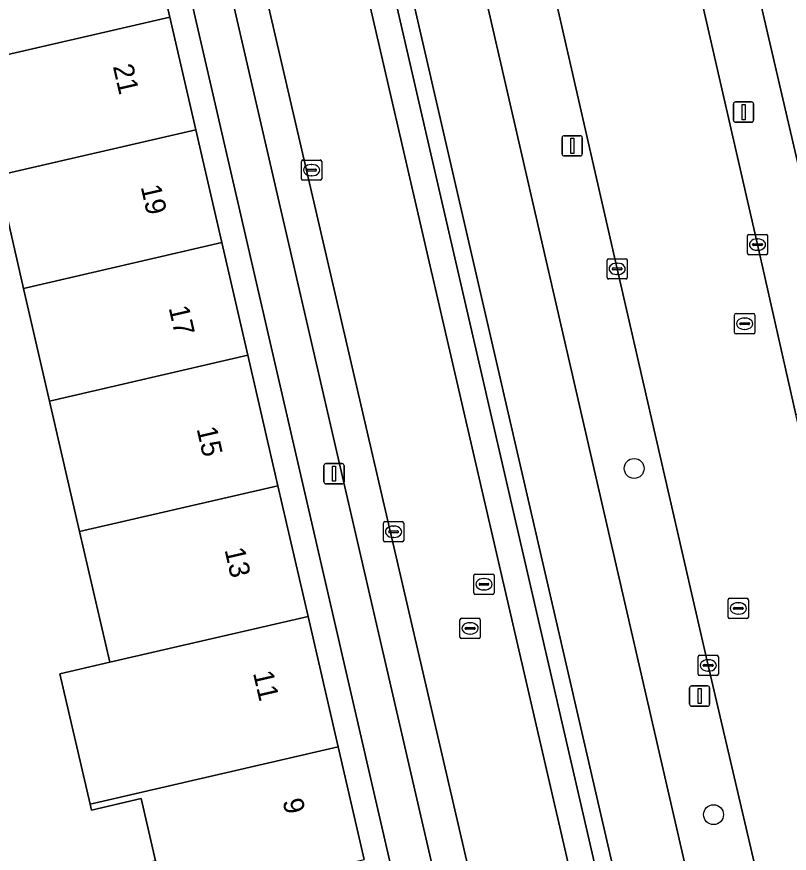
# Model space of a CAD drawing. Extents: x 156412 to 157779, y 382335 to 383768.
# Drawn here: x 156848.92 to 156886.98, y 383454.51 to 383495.73 of the extents above; entities that cross this region are included whole.
import ezdxf

# ---------------------------------------------------------------- set-up
doc = ezdxf.new("R2010")
doc.units = 0
for name, color, linetype in [('IMGEO_Berm_groen', 7, 'Continuous'), ('IMGEO_Boom', 7, 'Continuous'), ('IMGEO_Erf', 7, 'Continuous'), ('IMGEO_Fietspad_gesloten', 7, 'Continuous'), ('IMGEO_Groenvoorziening', 7, 'Continuous'), ('IMGEO_Haag', 7, 'Continuous'), ('IMGEO_Kolk', 7, 'Continuous'), ('IMGEO_Lichtmast', 7, 'Continuous'), ('IMGEO_OVBaan_gesloten', 7, 'Continuous'), ('IMGEO_Pand', 7, 'Continuous'), ('IMGEO_Pand_nummerreeks', 7, 'Continuous'), ('IMGEO_Parkeervlak_open', 7, 'Continuous'), ('IMGEO_Rijbaan_lokaal_gesloten', 7, 'Continuous'), ('IMGEO_Rioolput', 7, 'Continuous'), ('IMGEO_Voetpad_open', 7, 'Continuous')]:
    doc.layers.add(name, color=color, linetype=linetype)

msp = doc.modelspace()

# ---------------------------------------------------------------- linework, layer by layer
at = {"layer": 'IMGEO_Berm_groen'}
for points in [[(156884.543, 383422.944), (156884.326, 383423.903), (156884.275, 383424.125), (156866.82, 383499.811), (156866.18, 383502.592), (156864.666, 383509.198), (156863.948, 383512.313), (156863.183, 383515.418), (156862.371, 383518.51), (156861.46, 383521.425), (156860.315, 383524.256), (156858.943, 383526.985), (156857.754, 383529.083), (156855.52, 383533.027)], [(156860.959, 383519.485), (156883.055, 383423.898)], [(156878.993, 383512.499), (156880.45, 383506.213), (156880.837, 383504.483), (156881.862, 383499.999), (156885.411, 383484.5), (156887.301, 383476.122), (156888.547, 383476.404), (156888.32, 383477.411), (156889.853, 383477.775), (156888.221, 383484.956), (156887.364, 383488.648), (156880.286, 383519.129)], [(156878.5, 383483.305), (156874.682, 383499.999), (156874.297, 383501.691), (156873.65, 383504.58), (156872.154, 383511.005)], [(156868.936, 383510.129), (156870.413, 383503.686), (156871.258, 383499.999), (156884.472, 383442.498), (156888.5, 383425.274)], [(156892.041, 383424.869), (156891.786, 383425.777), (156887.645, 383443.796), (156882.986, 383463.768), (156878.5, 383483.305)]]:
    msp.add_lwpolyline(points, dxfattribs=at)
at = {"layer": 'IMGEO_Boom'}
for centre in [(156879.336, 383473.471), (156883.246, 383456.416)]:
    msp.add_circle(centre, 0.489, dxfattribs=at)
at = {"layer": 'IMGEO_Erf'}
for points in [[(156876.388, 383414.72), (156853.384, 383514.459)], [(156855.174, 383501.263), (156856.457, 383495.709), (156857.74, 383490.155), (156859.022, 383484.601), (156860.305, 383479.048), (156861.79, 383472.617), (156863.277, 383466.179), (156864.76, 383459.756), (156866.043, 383454.202)], [(156855.761, 383454.149), (156855.054, 383457.208), (156852.598, 383456.641), (156852.532, 383456.933), (156851.047, 383463.354), (156853.503, 383463.922), (156852.017, 383470.36), (156850.532, 383476.792), (156849.25, 383482.345), (156847.967, 383487.899), (156845.482, 383487.292), (156844.192, 383492.877), (156842.909, 383498.431)]]:
    msp.add_lwpolyline(points, dxfattribs=at)
at = {"layer": 'IMGEO_Fietspad_gesloten'}
for points in [[(156865.484, 383509.383), (156866.997, 383502.78), (156867.637, 383499.999), (156885.092, 383424.314), (156885.417, 383422.906)], [(156888.5, 383425.274), (156884.472, 383442.498), (156871.258, 383499.999)]]:
    msp.add_lwpolyline(points, dxfattribs=at)
at = {"layer": 'IMGEO_Groenvoorziening'}
for points in [[(156885.417, 383422.906), (156885.092, 383424.314), (156867.637, 383499.999), (156866.997, 383502.78), (156865.484, 383509.383)], [(156866.82, 383499.811), (156884.275, 383424.125), (156884.326, 383423.903), (156884.543, 383422.944)]]:
    msp.add_lwpolyline(points, dxfattribs=at)
at = {"layer": 'IMGEO_Haag'}
for points in [[(156885.417, 383422.906), (156885.092, 383424.314), (156867.637, 383499.999), (156866.997, 383502.78), (156865.484, 383509.383)], [(156866.82, 383499.811), (156884.275, 383424.125), (156884.326, 383423.903), (156884.543, 383422.944)]]:
    msp.add_lwpolyline(points, dxfattribs=at)
at = {"layer": 'IMGEO_Kolk'}
for p, q in [((156862.944, 383487.741), (156862.944, 383488.593)), ((156863.019, 383488.667), (156863.871, 383488.667)), ((156863.945, 383488.593), (156863.945, 383487.741)), ((156863.203, 383488.161), (156863.203, 383488.173)), ((156863.246, 383488.21), (156863.644, 383488.21)), ((156863.432, 383488.447), (156863.457, 383488.447)), ((156863.687, 383488.173), (156863.687, 383488.161)), ((156863.641, 383488.124), (156863.243, 383488.124)), ((156863.455, 383487.887), (156863.43, 383487.887)), ((156863.871, 383487.667), (156863.019, 383487.667)), ((156884.911, 383484.075), (156884.911, 383484.927)), ((156884.986, 383485.001), (156885.838, 383485.001)), ((156885.912, 383484.927), (156885.912, 383484.075)), ((156885.17, 383484.495), (156885.17, 383484.507)), ((156885.213, 383484.544), (156885.611, 383484.544)), ((156885.399, 383484.781), (156885.424, 383484.781)), ((156885.654, 383484.507), (156885.654, 383484.495)), ((156885.608, 383484.458), (156885.21, 383484.458)), ((156885.422, 383484.221), (156885.397, 383484.221)), ((156877.998, 383482.879), (156877.998, 383483.731)), ((156878.073, 383483.805), (156878.925, 383483.805)), ((156878.999, 383483.731), (156878.999, 383482.879)), ((156885.838, 383484.001), (156884.986, 383484.001)), ((156878.257, 383483.299), (156878.257, 383483.311)), ((156878.695, 383483.262), (156878.297, 383483.262)), ((156878.3, 383483.348), (156878.698, 383483.348)), ((156878.486, 383483.585), (156878.511, 383483.585)), ((156878.741, 383483.311), (156878.741, 383483.299)), ((156878.509, 383483.025), (156878.484, 383483.025)), ((156878.925, 383482.805), (156878.073, 383482.805)), ((156866.981, 383469.925), (156866.981, 383470.777)), ((156867.056, 383470.851), (156867.908, 383470.851)), ((156867.469, 383470.631), (156867.494, 383470.631)), ((156867.982, 383470.777), (156867.982, 383469.925)), ((156867.24, 383470.345), (156867.24, 383470.357)), ((156867.678, 383470.308), (156867.28, 383470.308)), ((156867.283, 383470.394), (156867.681, 383470.394)), ((156867.492, 383470.071), (156867.467, 383470.071)), ((156867.724, 383470.357), (156867.724, 383470.345)), ((156867.908, 383469.851), (156867.056, 383469.851)), ((156882.558, 383464.268), (156883.41, 383464.268)), ((156882.483, 383463.342), (156882.483, 383464.194)), ((156882.971, 383464.048), (156882.996, 383464.048)), ((156883.484, 383464.194), (156883.484, 383463.342)), ((156882.742, 383463.762), (156882.742, 383463.774)), ((156883.18, 383463.725), (156882.782, 383463.725)), ((156882.785, 383463.811), (156883.183, 383463.811)), ((156882.994, 383463.488), (156882.969, 383463.488)), ((156883.226, 383463.774), (156883.226, 383463.762)), ((156883.41, 383463.268), (156882.558, 383463.268))]:
    msp.add_line(p, q, dxfattribs=at)
for points in [[(156862.944, 383487.741), (156862.944, 383488.593)], [(156863.019, 383488.667), (156863.871, 383488.667)], [(156863.945, 383488.593), (156863.945, 383487.741)], [(156863.871, 383487.667), (156863.019, 383487.667)], [(156884.911, 383484.075), (156884.911, 383484.927)], [(156884.986, 383485.001), (156885.838, 383485.001)], [(156885.912, 383484.927), (156885.912, 383484.075)], [(156877.998, 383482.879), (156877.998, 383483.731)], [(156878.073, 383483.805), (156878.925, 383483.805)], [(156878.999, 383483.731), (156878.999, 383482.879)], [(156885.838, 383484.001), (156884.986, 383484.001)], [(156878.925, 383482.805), (156878.073, 383482.805)], [(156866.981, 383469.925), (156866.981, 383470.777)], [(156867.056, 383470.851), (156867.908, 383470.851)], [(156867.982, 383470.777), (156867.982, 383469.925)], [(156867.908, 383469.851), (156867.056, 383469.851)], [(156882.558, 383464.268), (156883.41, 383464.268)], [(156882.483, 383463.342), (156882.483, 383464.194)], [(156883.484, 383464.194), (156883.484, 383463.342)], [(156883.41, 383463.268), (156882.558, 383463.268)]]:
    msp.add_lwpolyline(points, dxfattribs=at)
for centre, radius, start, end in [((156863.021, 383488.591), 0.0765, 91.552, 178.448), ((156863.021, 383488.591), 0.0765, 91.552, 178.448), ((156863.869, 383488.591), 0.0765, 1.552, 88.448), ((156863.869, 383488.591), 0.0765, 1.552, 88.448), ((156863.243, 383488.17), 0.0403, 85.8775, 175.7526), ((156863.648, 383488.172), 0.0386, 1.7309, 96.639), ((156863.24, 383488.16), 0.0366, 178.938, 274.7102), ((156863.644, 383488.167), 0.043, 264.8664, 352.4533), ((156863.021, 383487.743), 0.0765, 181.552, 268.448), ((156863.021, 383487.743), 0.0765, 181.552, 268.448), ((156863.869, 383487.743), 0.0765, 271.552, 358.448), ((156863.869, 383487.743), 0.0765, 271.552, 358.448), ((156884.988, 383484.925), 0.0765, 91.552, 178.448), ((156884.988, 383484.925), 0.0765, 91.552, 178.448), ((156885.836, 383484.925), 0.0765, 1.552, 88.448), ((156885.836, 383484.925), 0.0765, 1.552, 88.448), ((156885.21, 383484.504), 0.0403, 85.8775, 175.7526), ((156885.207, 383484.494), 0.0366, 178.938, 274.7102), ((156885.611, 383484.501), 0.043, 264.8664, 352.4533), ((156885.615, 383484.506), 0.0386, 1.7309, 96.639), ((156884.988, 383484.077), 0.0765, 181.552, 268.448), ((156884.988, 383484.077), 0.0765, 181.552, 268.448), ((156885.836, 383484.077), 0.0765, 271.552, 358.448), ((156885.836, 383484.077), 0.0765, 271.552, 358.448), ((156878.075, 383483.729), 0.0765, 91.552, 178.448), ((156878.075, 383483.729), 0.0765, 91.552, 178.448), ((156878.923, 383483.729), 0.0765, 1.552, 88.448), ((156878.923, 383483.729), 0.0765, 1.552, 88.448), ((156878.297, 383483.308), 0.0403, 85.8775, 175.7526), ((156878.294, 383483.298), 0.0366, 178.938, 274.7102), ((156878.698, 383483.305), 0.043, 264.8664, 352.4533), ((156878.702, 383483.31), 0.0386, 1.7309, 96.639), ((156878.075, 383482.881), 0.0765, 181.552, 268.448), ((156878.075, 383482.881), 0.0765, 181.552, 268.448), ((156878.923, 383482.881), 0.0765, 271.552, 358.448), ((156878.923, 383482.881), 0.0765, 271.552, 358.448), ((156867.058, 383470.775), 0.0765, 91.552, 178.448), ((156867.058, 383470.775), 0.0765, 91.552, 178.448), ((156867.906, 383470.775), 0.0765, 1.552, 88.448), ((156867.906, 383470.775), 0.0765, 1.552, 88.448), ((156867.28, 383470.354), 0.0403, 85.8775, 175.7526), ((156867.277, 383470.344), 0.0366, 178.938, 274.7102), ((156867.681, 383470.351), 0.043, 264.8664, 352.4533), ((156867.685, 383470.356), 0.0386, 1.7309, 96.639), ((156867.058, 383469.927), 0.0765, 181.552, 268.448), ((156867.058, 383469.927), 0.0765, 181.552, 268.448), ((156867.906, 383469.927), 0.0765, 271.552, 358.448), ((156867.906, 383469.927), 0.0765, 271.552, 358.448), ((156882.56, 383464.192), 0.0765, 91.552, 178.448), ((156882.56, 383464.192), 0.0765, 91.552, 178.448), ((156883.408, 383464.192), 0.0765, 1.552, 88.448), ((156883.408, 383464.192), 0.0765, 1.552, 88.448), ((156882.782, 383463.771), 0.0403, 85.8775, 175.7526), ((156882.779, 383463.761), 0.0366, 178.938, 274.7102), ((156883.183, 383463.768), 0.043, 264.8664, 352.4533), ((156883.187, 383463.773), 0.0386, 1.7309, 96.639), ((156882.56, 383463.344), 0.0765, 181.552, 268.448), ((156882.56, 383463.344), 0.0765, 181.552, 268.448), ((156883.408, 383463.344), 0.0765, 271.552, 358.448), ((156883.408, 383463.344), 0.0765, 271.552, 358.448)]:
    msp.add_arc(centre, radius, start, end, dxfattribs=at)
for centre, major_axis, ratio, start_param, end_param in [((156863.431, 383488.167), (-0.387, 0.002), 0.722429, 4.712389, 7.853982), ((156863.456, 383488.167), (-0.39, 0.002), 0.717154, 1.570796, 4.712389), ((156885.398, 383484.501), (-0.387, 0.002), 0.722429, 4.712389, 7.853982), ((156885.423, 383484.501), (-0.39, 0.002), 0.717154, 1.570796, 4.712389), ((156878.485, 383483.305), (-0.387, 0.002), 0.722429, 4.712389, 7.853982), ((156878.51, 383483.305), (-0.39, 0.002), 0.717154, 1.570796, 4.712389), ((156867.468, 383470.351), (-0.387, 0.002), 0.722429, 4.712389, 7.853982), ((156867.493, 383470.351), (-0.39, 0.002), 0.717154, 1.570796, 4.712389), ((156882.97, 383463.768), (-0.387, 0.002), 0.722429, 4.712389, 7.853982), ((156882.995, 383463.768), (-0.39, 0.002), 0.717154, 1.570796, 4.712389)]:
    msp.add_ellipse(centre, major_axis=major_axis, ratio=ratio, start_param=start_param, end_param=end_param, dxfattribs=at)
at = {"layer": 'IMGEO_Lichtmast'}
for p, q in [((156884.328, 383491.527), (156885.118, 383491.527)), ((156885.118, 383491.527), (156884.328, 383491.527)), ((156884.228, 383490.627), (156884.228, 383491.427)), ((156884.228, 383491.427), (156884.228, 383490.627)), ((156885.218, 383491.427), (156885.218, 383490.627)), ((156885.218, 383490.627), (156885.218, 383491.427)), ((156885.118, 383490.527), (156884.328, 383490.527)), ((156884.328, 383490.527), (156885.118, 383490.527)), ((156875.888, 383489.865), (156876.678, 383489.865)), ((156876.678, 383489.865), (156875.888, 383489.865)), ((156875.788, 383488.965), (156875.788, 383489.765)), ((156875.788, 383489.765), (156875.788, 383488.965)), ((156876.778, 383489.765), (156876.778, 383488.965)), ((156876.778, 383488.965), (156876.778, 383489.765)), ((156876.678, 383488.865), (156875.888, 383488.865)), ((156875.888, 383488.865), (156876.678, 383488.865)), ((156864.054, 383472.813), (156864.054, 383473.613)), ((156864.054, 383473.613), (156864.054, 383472.813)), ((156864.154, 383473.713), (156864.944, 383473.713)), ((156864.944, 383473.713), (156864.154, 383473.713)), ((156865.044, 383473.613), (156865.044, 383472.813)), ((156865.044, 383472.813), (156865.044, 383473.613)), ((156864.944, 383472.713), (156864.154, 383472.713)), ((156864.154, 383472.713), (156864.944, 383472.713)), ((156882.063, 383461.861), (156882.063, 383462.661)), ((156882.063, 383462.661), (156882.063, 383461.861)), ((156882.163, 383462.761), (156882.953, 383462.761)), ((156882.953, 383462.761), (156882.163, 383462.761)), ((156883.053, 383462.661), (156883.053, 383461.861)), ((156883.053, 383461.861), (156883.053, 383462.661)), ((156882.953, 383461.761), (156882.163, 383461.761)), ((156882.163, 383461.761), (156882.953, 383461.761))]:
    msp.add_line(p, q, dxfattribs=at)
for points in [[(156884.648, 383491.402), (156884.798, 383491.402), (156884.798, 383490.652), (156884.648, 383490.652), (156884.648, 383491.402)], [(156876.208, 383489.74), (156876.358, 383489.74), (156876.358, 383488.99), (156876.208, 383488.99), (156876.208, 383489.74)], [(156864.474, 383473.588), (156864.624, 383473.588), (156864.624, 383472.838), (156864.474, 383472.838), (156864.474, 383473.588)], [(156882.483, 383462.636), (156882.633, 383462.636), (156882.633, 383461.886), (156882.483, 383461.886), (156882.483, 383462.636)]]:
    msp.add_lwpolyline(points, dxfattribs=at)
for centre, start, end in [((156884.328, 383491.427), 90, 180), ((156884.328, 383491.427), 90, 180), ((156885.118, 383491.427), 0, 90), ((156885.118, 383491.427), 360, 90), ((156884.328, 383490.627), 180, 270), ((156884.328, 383490.627), 180, 270), ((156885.118, 383490.627), 270, 0), ((156885.118, 383490.627), 270, 0), ((156875.888, 383489.765), 90, 180), ((156875.888, 383489.765), 90, 180), ((156876.678, 383489.765), 0, 90), ((156876.678, 383489.765), 360, 90), ((156875.888, 383488.965), 180, 270), ((156875.888, 383488.965), 180, 270), ((156876.678, 383488.965), 270, 0), ((156876.678, 383488.965), 270, 0), ((156864.154, 383473.613), 90, 180), ((156864.154, 383473.613), 90, 180), ((156864.944, 383473.613), 0, 90), ((156864.944, 383473.613), 360, 90), ((156864.154, 383472.813), 180, 270), ((156864.154, 383472.813), 180, 270), ((156864.944, 383472.813), 270, 0), ((156864.944, 383472.813), 270, 0), ((156882.163, 383462.661), 90, 180), ((156882.163, 383462.661), 90, 180), ((156882.953, 383462.661), 0, 90), ((156882.953, 383462.661), 360, 90), ((156882.163, 383461.861), 180, 270), ((156882.163, 383461.861), 180, 270), ((156882.953, 383461.861), 270, 0), ((156882.953, 383461.861), 270, 0)]:
    msp.add_arc(centre, 0.1, start, end, dxfattribs=at)
at = {"layer": 'IMGEO_OVBaan_gesloten'}
msp.add_lwpolyline([(156872.154, 383511.005), (156873.65, 383504.58), (156874.297, 383501.691), (156874.682, 383499.999), (156878.5, 383483.305), (156882.986, 383463.768), (156887.645, 383443.796), (156891.786, 383425.777), (156892.041, 383424.869), (156898.841, 383426.444), (156898.569, 383427.641), (156896.8, 383435.304), (156896.345, 383437.305), (156894.667, 383444.682), (156887.301, 383476.122), (156885.411, 383484.5), (156881.862, 383499.999), (156880.837, 383504.483), (156880.45, 383506.213), (156878.993, 383512.499)], dxfattribs=at)
at = {"layer": 'IMGEO_Pand'}
for points in [[(156846.685, 383493.453), (156856.457, 383495.709), (156855.174, 383501.263), (156845.403, 383499.007), (156842.909, 383498.431), (156844.192, 383492.877)], [(156856.457, 383495.709), (156846.685, 383493.453), (156844.192, 383492.877), (156845.482, 383487.292), (156847.967, 383487.899), (156857.74, 383490.155)], [(156849.25, 383482.345), (156859.022, 383484.601), (156857.74, 383490.155), (156847.967, 383487.899)], [(156849.25, 383482.345), (156850.532, 383476.792), (156860.305, 383479.048), (156859.022, 383484.601)], [(156861.79, 383472.617), (156860.305, 383479.048), (156850.532, 383476.792), (156852.017, 383470.36)], [(156861.79, 383472.617), (156852.017, 383470.36), (156853.503, 383463.922), (156863.277, 383466.179)], [(156864.76, 383459.756), (156863.277, 383466.179), (156853.503, 383463.922), (156851.047, 383463.354), (156852.532, 383456.933)], [(156864.76, 383459.756), (156852.532, 383456.933), (156852.598, 383456.641), (156855.054, 383457.208), (156855.761, 383454.149), (156853.5, 383453.626), (156854.011, 383451.424), (156866.043, 383454.202)]]:
    msp.add_lwpolyline(points, close=True, dxfattribs=at)
at = {"layer": 'IMGEO_Parkeervlak_open'}
msp.add_lwpolyline([(156854.689, 383517.604), (156874.36, 383432.367), (156878.368, 383415.347), (156879.985, 383415.726), (156856.388, 383517.559)], dxfattribs=at)
at = {"layer": 'IMGEO_Rijbaan_lokaal_gesloten'}
for points in [[(156880.286, 383519.129), (156887.364, 383488.648), (156891.845, 383489.546), (156892.432, 383489.674), (156883.372, 383528.827)], [(156885.569, 383413.307), (156885.132, 383415.081), (156884.786, 383416.631), (156884.581, 383417.574), (156884.428, 383418.28), (156883.055, 383423.898), (156860.959, 383519.485)], [(156856.388, 383517.559), (156879.985, 383415.726), (156880.045, 383415.503), (156880.221, 383414.855)]]:
    msp.add_lwpolyline(points, dxfattribs=at)
at = {"layer": 'IMGEO_Rioolput'}
for p, q in [((156884.28, 383480.177), (156884.28, 383481.029)), ((156884.355, 383481.103), (156885.207, 383481.103)), ((156884.768, 383480.883), (156884.793, 383480.883)), ((156885.281, 383481.029), (156885.281, 383480.177)), ((156884.539, 383480.597), (156884.539, 383480.609)), ((156884.977, 383480.56), (156884.579, 383480.56)), ((156884.582, 383480.646), (156884.98, 383480.646)), ((156885.023, 383480.609), (156885.023, 383480.597)), ((156885.207, 383480.103), (156884.355, 383480.103)), ((156884.791, 383480.323), (156884.766, 383480.323)), ((156871.436, 383467.343), (156871.436, 383468.195)), ((156871.511, 383468.269), (156872.363, 383468.269)), ((156871.924, 383468.049), (156871.949, 383468.049)), ((156872.437, 383468.195), (156872.437, 383467.343)), ((156871.695, 383467.763), (156871.695, 383467.775)), ((156872.133, 383467.726), (156871.735, 383467.726)), ((156871.738, 383467.812), (156872.136, 383467.812)), ((156872.179, 383467.775), (156872.179, 383467.763)), ((156872.363, 383467.269), (156871.511, 383467.269)), ((156871.947, 383467.489), (156871.922, 383467.489)), ((156883.964, 383466.15), (156883.964, 383467.002)), ((156884.039, 383467.076), (156884.891, 383467.076)), ((156884.452, 383466.856), (156884.477, 383466.856)), ((156884.965, 383467.002), (156884.965, 383466.15)), ((156884.223, 383466.57), (156884.223, 383466.582)), ((156884.661, 383466.533), (156884.263, 383466.533)), ((156884.266, 383466.619), (156884.664, 383466.619)), ((156884.707, 383466.582), (156884.707, 383466.57)), ((156870.754, 383465.167), (156870.754, 383466.019)), ((156870.829, 383466.093), (156871.681, 383466.093)), ((156871.755, 383466.019), (156871.755, 383465.167)), ((156884.891, 383466.076), (156884.039, 383466.076)), ((156884.475, 383466.296), (156884.45, 383466.296)), ((156871.013, 383465.587), (156871.013, 383465.599)), ((156871.451, 383465.55), (156871.053, 383465.55)), ((156871.056, 383465.636), (156871.454, 383465.636)), ((156871.242, 383465.873), (156871.267, 383465.873)), ((156871.497, 383465.599), (156871.497, 383465.587)), ((156871.265, 383465.313), (156871.24, 383465.313)), ((156871.681, 383465.093), (156870.829, 383465.093))]:
    msp.add_line(p, q, dxfattribs=at)
for points in [[(156884.28, 383480.177), (156884.28, 383481.029)], [(156884.355, 383481.103), (156885.207, 383481.103)], [(156885.281, 383481.029), (156885.281, 383480.177)], [(156885.207, 383480.103), (156884.355, 383480.103)], [(156871.436, 383467.343), (156871.436, 383468.195)], [(156871.511, 383468.269), (156872.363, 383468.269)], [(156872.437, 383468.195), (156872.437, 383467.343)], [(156872.363, 383467.269), (156871.511, 383467.269)], [(156883.964, 383466.15), (156883.964, 383467.002)], [(156884.039, 383467.076), (156884.891, 383467.076)], [(156884.965, 383467.002), (156884.965, 383466.15)], [(156870.754, 383465.167), (156870.754, 383466.019)], [(156870.829, 383466.093), (156871.681, 383466.093)], [(156871.755, 383466.019), (156871.755, 383465.167)], [(156884.891, 383466.076), (156884.039, 383466.076)], [(156871.681, 383465.093), (156870.829, 383465.093)]]:
    msp.add_lwpolyline(points, dxfattribs=at)
for centre, radius, start, end in [((156884.357, 383481.027), 0.0765, 91.552, 178.448), ((156884.357, 383481.027), 0.0765, 91.552, 178.448), ((156885.205, 383481.027), 0.0765, 1.552, 88.448), ((156885.205, 383481.027), 0.0765, 1.552, 88.448), ((156884.579, 383480.606), 0.0403, 85.8775, 175.7526), ((156884.576, 383480.596), 0.0366, 178.938, 274.7102), ((156884.98, 383480.603), 0.043, 264.8664, 352.4533), ((156884.984, 383480.608), 0.0386, 1.7309, 96.639), ((156884.357, 383480.179), 0.0765, 181.552, 268.448), ((156884.357, 383480.179), 0.0765, 181.552, 268.448), ((156885.205, 383480.179), 0.0765, 271.552, 358.448), ((156885.205, 383480.179), 0.0765, 271.552, 358.448), ((156871.513, 383468.193), 0.0765, 91.552, 178.448), ((156871.513, 383468.193), 0.0765, 91.552, 178.448), ((156872.361, 383468.193), 0.0765, 1.552, 88.448), ((156872.361, 383468.193), 0.0765, 1.552, 88.448), ((156871.735, 383467.772), 0.0403, 85.8775, 175.7526), ((156871.732, 383467.762), 0.0366, 178.938, 274.7102), ((156872.136, 383467.769), 0.043, 264.8664, 352.4533), ((156872.14, 383467.774), 0.0386, 1.7309, 96.639), ((156871.513, 383467.345), 0.0765, 181.552, 268.448), ((156871.513, 383467.345), 0.0765, 181.552, 268.448), ((156872.361, 383467.345), 0.0765, 271.552, 358.448), ((156872.361, 383467.345), 0.0765, 271.552, 358.448), ((156884.041, 383467), 0.0765, 91.552, 178.448), ((156884.041, 383467), 0.0765, 91.552, 178.448), ((156884.889, 383467), 0.0765, 1.552, 88.448), ((156884.889, 383467), 0.0765, 1.552, 88.448), ((156884.263, 383466.579), 0.0403, 85.8775, 175.7526), ((156884.26, 383466.569), 0.0366, 178.938, 274.7102), ((156884.664, 383466.576), 0.043, 264.8664, 352.4533), ((156884.668, 383466.581), 0.0386, 1.7309, 96.639), ((156870.831, 383466.017), 0.0765, 91.552, 178.448), ((156870.831, 383466.017), 0.0765, 91.552, 178.448), ((156871.679, 383466.017), 0.0765, 1.552, 88.448), ((156871.679, 383466.017), 0.0765, 1.552, 88.448), ((156884.041, 383466.152), 0.0765, 181.552, 268.448), ((156884.041, 383466.152), 0.0765, 181.552, 268.448), ((156884.889, 383466.152), 0.0765, 271.552, 358.448), ((156884.889, 383466.152), 0.0765, 271.552, 358.448), ((156871.053, 383465.596), 0.0403, 85.8775, 175.7526), ((156871.05, 383465.586), 0.0366, 178.938, 274.7102), ((156871.454, 383465.593), 0.043, 264.8664, 352.4533), ((156871.458, 383465.598), 0.0386, 1.7309, 96.639), ((156870.831, 383465.169), 0.0765, 181.552, 268.448), ((156870.831, 383465.169), 0.0765, 181.552, 268.448), ((156871.679, 383465.169), 0.0765, 271.552, 358.448), ((156871.679, 383465.169), 0.0765, 271.552, 358.448)]:
    msp.add_arc(centre, radius, start, end, dxfattribs=at)
for centre, major_axis, ratio, start_param, end_param in [((156884.767, 383480.603), (-0.387, 0.002), 0.722429, 4.712389, 7.853982), ((156884.792, 383480.603), (-0.39, 0.002), 0.717154, 1.570796, 4.712389), ((156871.923, 383467.769), (-0.387, 0.002), 0.722429, 4.712389, 7.853982), ((156871.948, 383467.769), (-0.39, 0.002), 0.717154, 1.570796, 4.712389), ((156884.451, 383466.576), (-0.387, 0.002), 0.722429, 4.712389, 7.853982), ((156884.476, 383466.576), (-0.39, 0.002), 0.717154, 1.570796, 4.712389), ((156871.241, 383465.593), (-0.387, 0.002), 0.722429, 4.712389, 7.853982), ((156871.266, 383465.593), (-0.39, 0.002), 0.717154, 1.570796, 4.712389)]:
    msp.add_ellipse(centre, major_axis=major_axis, ratio=ratio, start_param=start_param, end_param=end_param, dxfattribs=at)
at = {"layer": 'IMGEO_Voetpad_open'}
for points in [[(156853.212, 383521.079), (156805.801, 383601), (156799.76, 383611.336), (156797.939, 383610.291), (156851.752, 383519.69), (156852.95, 383516.341), (156853.052, 383515.897), (156853.384, 383514.459), (156876.388, 383414.72), (156876.797, 383413.293), (156877.821, 383408.811)], [(156874.36, 383432.367), (156854.689, 383517.604)]]:
    msp.add_lwpolyline(points, dxfattribs=at)

# ---------------------------------------------------------------- texts
at = {"layer": 'IMGEO_Pand_nummerreeks'}
for s, rotation, p in [('21', 283.0059, (156853.652, 383493.283)), ('19', 283.0049, (156855.023, 383487.346)), ('17', 283.0049, (156856.399, 383481.387)), ('15', 283.0049, (156857.776, 383475.427)), ('13', 283.0049, (156859.152, 383469.468)), ('11', 283.0049, (156860.554, 383463.398)), ('9', 283.0049, (156862.009, 383457.101))]:
    msp.add_text(s, height=1, rotation=rotation, dxfattribs=at).set_placement(p)

doc.saveas('drawing.dxf')
